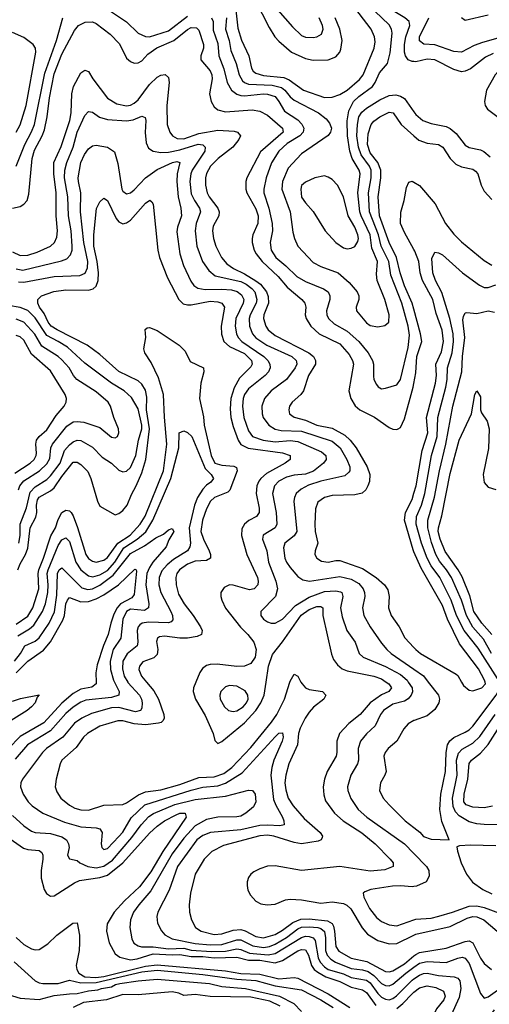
# Model space of a CAD drawing. Header units: inches. Extents: x 990535 to 1117859, y 769386 to 892122.
# Tile 411 of 656: x 1097928 to 1100396, y 798306 to 803480. Entities that reach past the tile are written whole.
import ezdxf

# ---------------------------------------------------------------- set-up
doc = ezdxf.new("R2010")
doc.units = ezdxf.units.IN
doc.header["$MEASUREMENT"] = 0
for name, color, linetype in [('B0799', 7, 'Continuous'), ('B0890', 7, 'Continuous'), ('B1709', 7, 'Continuous'), ('B1800', 7, 'Continuous')]:
    doc.layers.add(name, color=color, linetype=linetype)

msp = doc.modelspace()

# ---------------------------------------------------------------- linework, layer by layer
at = {"layer": 'B0799', "color": 5}
for points, elevation in [([(1098330.1, 800000), (1098330.4, 799989.6), (1098307.2, 799972.8), (1098250, 799961.9), (1098210, 799940.1), (1098150, 799888), (1098054.2, 799785.8), (1097930, 799714.2), (1097870, 799650.8)], 2620), ([(1098426.3, 800000), (1098450.5, 799950), (1098449.3, 799930), (1098410, 799918.6), (1098276.2, 799903.8), (1098250, 799893.5), (1098210, 799867.9), (1098170, 799835.2), (1098090, 799743.8), (1097969.2, 799670), (1097905, 799595)], 2640), ([(1098495.6, 800000), (1098497.2, 799997.2), (1098558.6, 799930), (1098569, 799910), (1098572.6, 799890), (1098570, 799862.4), (1098562.8, 799850), (1098536.1, 799843.9), (1098450, 799865.8), (1098410, 799863.8), (1098304.7, 799835.3), (1098255, 799810), (1098217, 799783), (1098154.8, 799710), (1098068.7, 799650), (1098048.1, 799630), (1097943.5, 799490), (1097934.3, 799470), (1097932.7, 799450), (1097947.1, 799410), (1097973.2, 799370), (1097994, 799350), (1098050, 799311.4), (1098163.2, 799263.2), (1098250, 799238.2), (1098330, 799233.9), (1098348.7, 799228.7), (1098361.5, 799210), (1098356.9, 799150), (1098359.6, 799130), (1098370, 799119.6), (1098390, 799126), (1098450, 799188.6), (1098470, 799210.9), (1098514.1, 799285.9), (1098585.1, 799354.9), (1098830, 799432.4), (1098890, 799447.9), (1098970, 799454.5), (1099010, 799468.3), (1099097.2, 799522.8), (1099270, 799711.4), (1099290, 799730.9), (1099310, 799732.4), (1099312.5, 799710), (1099308.1, 799690), (1099264.4, 799590), (1099253.2, 799550), (1099248.6, 799510), (1099262.6, 799382.6), (1099273.6, 799353.6), (1099309, 799290), (1099317, 799270), (1099317.3, 799250), (1099296.1, 799243.9), (1099230, 799248.1), (1099190, 799245.6), (1099090, 799223.1), (1098931.2, 799208.8), (1098890, 799193.7), (1098858.8, 799170), (1098757.6, 799030), (1098713.3, 798906.7), (1098653.7, 798790), (1098648.5, 798768.5), (1098652.3, 798732.3), (1098672.7, 798692.7), (1098691.3, 798671.3), (1098729.7, 798649.7), (1098850, 798626.7), (1098930, 798618.6), (1098990, 798620.9), (1099070, 798645.8), (1099090, 798644.8), (1099152.9, 798612.9), (1099210, 798604.8), (1099241.4, 798610), (1099270, 798623), (1099330, 798657.6), (1099390, 798702.9), (1099410, 798711.4), (1099450, 798714.4), (1099494.4, 798710), (1099510, 798705.1), (1099529.3, 798689.3), (1099535.9, 798655.9), (1099535.4, 798590), (1099544.7, 798564.7), (1099563.3, 798543.3), (1099587.6, 798527.6), (1099670, 798494.9), (1099730, 798487.4), (1099758.7, 798478.7), (1099790, 798457.8), (1099830, 798415.9), (1099850, 798404.7), (1099870, 798404.2), (1099890, 798412.8), (1099956.8, 798470), (1100000, 798501.6)], 2660), ([(1098593.7, 800000), (1098633.5, 799953.5), (1098657.2, 799910), (1098685.4, 799830), (1098687.5, 799810), (1098682, 799798), (1098672.2, 799787.8), (1098656.8, 799783.2), (1098590, 799774.8), (1098530, 799779.9), (1098470, 799796.6), (1098444, 799796), (1098350, 799768), (1098284.6, 799730), (1098262.7, 799710), (1098224.5, 799655.5), (1098150.2, 799590), (1098140.1, 799570), (1098119.8, 799490), (1098115, 799450), (1098123.3, 799423.3), (1098144.3, 799390), (1098190, 799352.6), (1098217.6, 799337.6), (1098250, 799327.7), (1098290, 799326.8), (1098370, 799352.5), (1098470, 799356.9), (1098490, 799365.1), (1098552, 799408), (1098590, 799423.2), (1098670, 799433.3), (1098770, 799462), (1098870, 799497.6), (1098950, 799502.5), (1099001.1, 799518.9), (1099043.3, 799550), (1099143.3, 799656.7), (1099251.5, 799788.5), (1099280.3, 799830), (1099319.3, 799910), (1099348.7, 800000)], 2680), ([(1099406.5, 800000), (1099411.9, 799990), (1099429.7, 799969.7), (1099450, 799961.4), (1099520.3, 799950), (1099536.6, 799930), (1099526.8, 799910), (1099472.7, 799867.3), (1099450, 799841.3), (1099428.3, 799810), (1099402, 799758), (1099393.1, 799730), (1099388, 799670), (1099343.3, 799570), (1099326.2, 799510), (1099322.4, 799470), (1099326.8, 799433.2), (1099339.9, 799390), (1099365.6, 799350), (1099422.8, 799282.8), (1099507, 799210), (1099519.2, 799190), (1099517.8, 799182.2), (1099512.3, 799170), (1099496.6, 799163.4), (1099410, 799149.3), (1099370, 799156.5), (1099264, 799190), (1099230, 799194.8), (1099190, 799192.5), (1098999, 799141), (1098937.1, 799110), (1098897.6, 799070), (1098850.2, 798990), (1098825.8, 798890), (1098819.4, 798830), (1098821.1, 798790), (1098830.2, 798750), (1098852.9, 798710), (1098882.6, 798690), (1098950, 798672.9), (1098990, 798676.4), (1099050, 798696.1), (1099090, 798698.8), (1099112.5, 798692.5), (1099170, 798662.6), (1099210, 798655.1), (1099270, 798673.6), (1099310, 798696.3), (1099363.5, 798736.5), (1099405.6, 798754.4), (1099450, 798756), (1099545.2, 798745.2), (1099570, 798731.3), (1099577.1, 798717.1), (1099583.2, 798690), (1099588.8, 798610), (1099606.1, 798586.1), (1099670, 798548.9), (1099752.1, 798532.1), (1099850, 798479.2), (1099870, 798477.2), (1099890, 798482.3), (1099950, 798519.9), (1100000, 798560.8)], 2680), ([(1098853.5, 800000), (1098841.2, 799970), (1098839.8, 799950), (1098851.3, 799910), (1098903.5, 799823.5), (1098944.3, 799730), (1098953.5, 799693.5), (1098970, 799677), (1098990, 799687.5), (1099110, 799785.1), (1099169.6, 799850), (1099196.2, 799890), (1099212.7, 799930), (1099223.5, 800000)], 2720), ([(1099854.5, 800000), (1099868.9, 799990), (1099881.9, 799970), (1099868.4, 799950), (1099830, 799932.1), (1099770.6, 799890), (1099717.7, 799830), (1099658.5, 799781.5), (1099609.5, 799730), (1099594.1, 799690), (1099595.6, 799630), (1099591.7, 799610), (1099543.4, 799530), (1099529.6, 799490), (1099523.6, 799450), (1099527.1, 799407.1), (1099535.8, 799375.8), (1099583.3, 799310), (1099627.9, 799270), (1099727.1, 799207.1), (1099797, 799150), (1099875.8, 799070), (1099891, 799050), (1099890.2, 799030), (1099847.2, 799012.8), (1099770, 799005.8), (1099610, 799030.3), (1099410, 799009.9), (1099270, 799033.8), (1099230, 799032.2), (1099190, 799018.8), (1099158, 799002), (1099142.2, 798990), (1099130, 798972.6), (1099123.2, 798950), (1099123.2, 798930), (1099127.1, 798907.1), (1099140.3, 798880.3), (1099170, 798848.5), (1099195, 798835), (1099228.4, 798828.4), (1099270, 798832.7), (1099325.3, 798854.7), (1099350, 798858.5), (1099410, 798855.5), (1099510, 798837.2), (1099570, 798845), (1099630, 798835.7), (1099647.2, 798827.2), (1099668.1, 798808.1), (1099727.9, 798707.9), (1099755.8, 798675.8), (1099810, 798642.3), (1099870, 798624.8), (1099910, 798625.7), (1100000, 798669.3)], 2720), ([(1099970.6, 800000), (1099990.6, 799970), (1099991.7, 799948.3), (1099985, 799930), (1099970, 799911.7), (1099950, 799899.5), (1099890, 799883.1), (1099840.2, 799850), (1099824.8, 799830), (1099797, 799770), (1099750, 799728.3), (1099718.8, 799690), (1099706.9, 799650), (1099708.9, 799590), (1099704.1, 799570), (1099667.8, 799510), (1099650.2, 799450), (1099652.5, 799430), (1099667.6, 799387.6), (1099707, 799330), (1099752, 799290), (1099950.1, 799150), (1100000, 799098.4)], 2740), ([(1097890, 799898.5), (1097932.7, 799912.7), (1098030, 799932.2), (1098020.4, 799919.6), (1098009.4, 799890), (1097991, 799870), (1097967.2, 799850), (1097882.8, 799797.2)], 2580), ([(1100000, 799797.4), (1099970, 799779.8), (1099946.3, 799753.7), (1099910.2, 799690), (1099864.7, 799650), (1099849.3, 799630), (1099842.7, 799610), (1099853.4, 799530), (1099847.2, 799510), (1099824.7, 799470), (1099819.2, 799430), (1099837.6, 799390), (1099870, 799353.8), (1099954, 799270), (1100000, 799235)], 2760), ([(1097890, 799299.1), (1097950, 799244.3), (1097990, 799216.8), (1098010, 799210.1), (1098090, 799204.4), (1098150, 799186.1), (1098173.4, 799170), (1098185, 799150), (1098187.9, 799130), (1098178.8, 799090), (1098190, 799071.3), (1098230, 799062), (1098244.4, 799050), (1098286, 799030), (1098330, 799023.8), (1098370, 799032.1), (1098415.3, 799064.7), (1098517.3, 799182.7), (1098567, 799250), (1098607.4, 799292.6), (1098631.6, 799308.4), (1098743.7, 799356.3), (1098850, 799382.8), (1099010, 799400.1), (1099130, 799431.1), (1099151.3, 799430), (1099166.4, 799410), (1099169.2, 799370), (1099156.6, 799343.4), (1099117, 799310), (1099090, 799295.9), (1099068.8, 799291.2), (1098969.6, 799289.6), (1098910, 799277.6), (1098850, 799243.8), (1098790, 799179.3), (1098730, 799098), (1098617.8, 798902.2), (1098554.4, 798830), (1098526.4, 798790), (1098510.1, 798750), (1098507.2, 798710), (1098517.3, 798650), (1098528.3, 798628.3), (1098550, 798613.5), (1098568.8, 798608.8), (1098630, 798608.3), (1098710, 798598.1), (1098790, 798601.8), (1098830, 798590.8), (1098936.9, 798583.1), (1099010, 798585.6), (1099070, 798598.2), (1099090, 798594.8), (1099135.4, 798575.4), (1099234, 798566), (1099270, 798572.6), (1099410, 798658.2), (1099430, 798664), (1099450, 798663.6), (1099470, 798656.1), (1099481.7, 798641.7), (1099496.6, 798550), (1099507.3, 798527.3), (1099530, 798502.8), (1099550, 798488.8), (1099630, 798467.4), (1099670, 798446.6), (1099750, 798433.6), (1099770, 798419.3), (1099810, 798363.4), (1099830, 798344.6), (1099850, 798333.5), (1099870, 798330.1), (1099890, 798337), (1099908.5, 798351.5), (1099990, 798432.7), (1100000, 798439.6)], 2640), ([(1097830, 799209.4), (1097947.4, 799127.4), (1097970, 799120.5), (1098030, 799114.1), (1098044.2, 799104.2), (1098049.5, 799090), (1098049.6, 799070), (1098040.1, 799010), (1098041.3, 798970), (1098056.6, 798910), (1098068.2, 798888.2), (1098090, 798875), (1098110, 798876), (1098215.4, 798944.6), (1098242.7, 798957.3), (1098350, 798972.3), (1098390, 798985.3), (1098470, 799049.5), (1098610, 799206), (1098650, 799243.1), (1098690, 799270.4), (1098750, 799302.6), (1098770, 799310.9), (1098796.9, 799310), (1098803, 799290), (1098680.1, 799110), (1098617, 799003), (1098557, 798923), (1098479, 798850), (1098425.1, 798790), (1098387.2, 798730), (1098384.1, 798690), (1098398, 798630), (1098430, 798572.3), (1098454.6, 798554.6), (1098510, 798540.1), (1098545.8, 798545.8), (1098630, 798571.6), (1098730, 798566.1), (1098770, 798568.4), (1098830, 798558.1), (1098890, 798557.6), (1098950, 798550.7), (1099070, 798554.7), (1099130, 798537.6), (1099190, 798538.3), (1099270, 798525), (1099310, 798537.2), (1099390, 798588.1), (1099410, 798595.2), (1099430, 798592.4), (1099445.3, 798565.3), (1099462, 798510), (1099476.1, 798490), (1099494.5, 798474.5), (1099536.6, 798450), (1099610, 798426.9), (1099670, 798396.1), (1099730, 798382.4), (1099750, 798368.4), (1099800, 798300)], 2620), ([(1100000, 798924.8), (1099990, 798923.4), (1099930, 798929.2), (1099887.8, 798927.8), (1099774, 798910), (1099742.2, 798897.8), (1099733.7, 798890), (1099736.9, 798870), (1099765.8, 798810), (1099803.3, 798763.3), (1099830, 798741), (1099870, 798723.6), (1099910, 798718.8), (1100000, 798749.7)], 2740), ([(1097910, 798656.9), (1097950, 798620.6), (1097990, 798597.9), (1098010, 798592.7), (1098030, 798594.7), (1098075.8, 798624.2), (1098123.7, 798670), (1098207.9, 798732.1), (1098230, 798734.8), (1098243, 798670), (1098242.5, 798630), (1098241.3, 798590), (1098225.3, 798510), (1098228.4, 798490), (1098239.1, 798470), (1098270.2, 798450), (1098327.4, 798447.4), (1098370, 798451.9), (1098590, 798506.3), (1098650, 798514.7), (1099010, 798481.6), (1099090, 798467.8), (1099190, 798464.6), (1099290, 798440.5), (1099370, 798447.2), (1099390, 798444.5), (1099550, 798361.2), (1099663.9, 798290)], 2580), ([(1097898.2, 798530), (1098010.2, 798430), (1098030, 798419.3), (1098050, 798416.1), (1098130, 798415.1), (1098190, 798432.9), (1098250, 798419.9), (1098330, 798421.5), (1098570, 798477.6), (1098650, 798485.7), (1098890, 798463.4), (1099070, 798438), (1099170, 798431.5), (1099270, 798404.3), (1099410, 798382.8), (1099511.1, 798330), (1099575.4, 798290)], 2560), ([(1097844.4, 798364.4), (1097930, 798339.4), (1098030, 798332.6), (1098110, 798352), (1098190, 798362), (1098230, 798362.5), (1098290, 798376.8), (1098337.9, 798382.1), (1098358.4, 798390), (1098410, 798398.4), (1098431.2, 798410), (1098455, 798415), (1098550.5, 798430.5), (1098650, 798437.9), (1098924.9, 798415.1), (1098990, 798399.8), (1099114.8, 798390), (1099294.4, 798350), (1099368.4, 798310), (1099410, 798268.5)], 2540), ([(1099296.2, 798296.2), (1099243.1, 798323.1), (1099143.2, 798343.2), (1098930, 798347.3), (1098850, 798358.8), (1098790, 798352), (1098764.4, 798364.4), (1098730, 798371.8), (1098550, 798355.6), (1098470, 798357.4), (1098384.7, 798330), (1098263.8, 798316.2), (1098210, 798289.2)], 2540), ([(1099910, 798284.6), (1099941, 798310), (1099990, 798362.1), (1100000, 798369.9)], 2620)]:
    msp.add_lwpolyline(points, dxfattribs=dict(at, elevation=elevation))
at = {"layer": 'B0799', "color": 5, "elevation": 2740}
msp.add_lwpolyline([(1099030, 799982.3), (1099010, 799974.8), (1098986, 799950), (1098979.7, 799930), (1098982.3, 799910), (1099004.1, 799870), (1099025.7, 799850), (1099050, 799845), (1099070, 799848.9), (1099103.4, 799870), (1099120.2, 799890), (1099128.6, 799910), (1099127.7, 799930), (1099113.3, 799953.3), (1099070, 799977.9)], close=True, dxfattribs=at)
at = {"layer": 'B0890', "color": 5}
for points, elevation in [([(1100000, 803259.7), (1099990, 803260.2), (1099970, 803268.7), (1099955.8, 803290), (1099949.9, 803310), (1099950.3, 803350), (1099958.3, 803390), (1099978.9, 803450), (1099975.5, 803470), (1099952.3, 803490), (1099850, 803550.9), (1099766.7, 803630), (1099742.9, 803670), (1099737.8, 803690), (1099742.2, 803710), (1099768.9, 803731.1), (1099856.4, 803763.6), (1099910, 803807.5), (1099930, 803810.8), (1099990, 803795.5), (1100000, 803798.8)], 2840), ([(1099064.1, 803530), (1099075.3, 803435.3), (1099093.2, 803373.2), (1099131.7, 803290), (1099146, 803226), (1099155.7, 803210), (1099170, 803198.7), (1099210, 803186.1), (1099317.1, 803177.1), (1099343.9, 803163.9), (1099419, 803110), (1099530, 803071.7), (1099570, 803072.6), (1099610, 803086.3), (1099650, 803110), (1099713.8, 803166.2), (1099732.9, 803190), (1099790.4, 803330), (1099795.9, 803364.1), (1099793.3, 803390), (1099776.1, 803430), (1099609.6, 803649.6)], 2880), ([(1099014.2, 803490), (1099009.7, 803430), (1099028.8, 803370), (1099038.3, 803318.3), (1099065.8, 803250), (1099081.5, 803190), (1099099.5, 803159.5), (1099109.5, 803149.5), (1099130, 803141.4), (1099255.4, 803135.4), (1099304.1, 803124.1), (1099322.3, 803110), (1099350, 803074.7), (1099370, 803057.3), (1099498, 802990), (1099538.6, 802958.6), (1099556.8, 802936.8), (1099566.4, 802910), (1099562.3, 802890), (1099548.6, 802871.4), (1099410, 802775.2), (1099339.8, 802700.2), (1099308.7, 802630), (1099305.8, 802590), (1099350, 802470.3), (1099364, 802364), (1099371.6, 802330), (1099389.4, 802290), (1099470, 802204.8), (1099510, 802183.4), (1099601.8, 802150), (1099659.9, 802099.9), (1099702.3, 802050), (1099711.1, 802030), (1099710.2, 802010), (1099695.9, 801970), (1099698.8, 801950), (1099750, 801886.5), (1099770, 801872.9), (1099810, 801866.7), (1099846.3, 801873.7), (1099867.6, 801890), (1099869.8, 801930), (1099847.5, 802010), (1099807.2, 802110), (1099802.8, 802142.8), (1099807.8, 802210), (1099779.3, 802279.3), (1099769.7, 802350), (1099722.2, 802450), (1099716.6, 802470), (1099705.8, 802570), (1099717, 802670), (1099711.4, 802690), (1099675.3, 802750), (1099662.4, 802790), (1099650.8, 802870), (1099649.4, 802949.4), (1099658.4, 803001.6), (1099683.2, 803050), (1099710, 803077), (1099782.1, 803130), (1099796.3, 803150), (1099819.2, 803200.8), (1099860.9, 803250), (1099874.8, 803305.2), (1099884.9, 803410), (1099882.8, 803430), (1099870, 803454), (1099719.4, 803599.4)], 2860), ([(1099165.4, 803585.4), (1099238.9, 803438.9), (1099269.5, 803390), (1099290, 803367.4), (1099356.2, 803310), (1099430, 803276.2), (1099470, 803267.5), (1099550, 803269.5), (1099590, 803285), (1099609.9, 803310), (1099615.4, 803324.6), (1099623.3, 803370), (1099611, 803430), (1099585.6, 803490)], 2920), ([(1098390, 803534.8), (1098489, 803469), (1098550, 803409.5), (1098590, 803391.2), (1098610.8, 803390.8), (1098710, 803422), (1098810, 803499.4)], 2840), ([(1099285.4, 803530), (1099362, 803442), (1099410, 803397.6), (1099430, 803388.7), (1099470, 803387), (1099490, 803390.2), (1099515, 803405), (1099522.7, 803430), (1099519.9, 803450), (1099502.6, 803490)], 2940), ([(1097909.2, 802710.8), (1097955.2, 802824.8), (1097989.9, 802890.1), (1098005.3, 802930), (1098061, 803199), (1098121.5, 803370), (1098155.3, 803490)], 2840), ([(1098936.1, 803490), (1098945.4, 803470), (1098945, 803425), (1098970, 803354.9), (1098975.4, 803290), (1099001.3, 803221.3), (1099018.5, 803150), (1099041.3, 803110), (1099069.2, 803089.2), (1099090, 803081.8), (1099110, 803080.1), (1099210, 803091.2), (1099230, 803089.7), (1099270, 803075.9), (1099290, 803051), (1099319.4, 802999.4), (1099390, 802953.6), (1099411, 802931), (1099421.2, 802910), (1099417.9, 802890), (1099401, 802870), (1099333.2, 802830), (1099290, 802789.8), (1099251.1, 802728.9), (1099223.4, 802650), (1099211, 802590), (1099211.4, 802570), (1099236.9, 802490), (1099255.8, 802410), (1099256.1, 802370), (1099245, 802310), (1099249.6, 802270), (1099273.5, 802230), (1099327, 802187), (1099385, 802130), (1099430, 802104.5), (1099525.3, 802065.3), (1099550.1, 802050), (1099558.4, 802030), (1099557.8, 802010), (1099540.1, 801950), (1099541.9, 801930), (1099550.8, 801910), (1099581.4, 801881.4), (1099650, 801844.1), (1099710.6, 801790), (1099759.2, 801730), (1099783, 801690), (1099788.1, 801670), (1099787.3, 801607.3), (1099790.2, 801590), (1099803.1, 801563.1), (1099811.3, 801551.3), (1099830, 801540.9), (1099850, 801543.2), (1099910, 801560.9), (1099928.9, 801590), (1099970, 801758.4), (1099977.2, 801822.8), (1099969, 801870), (1099936.3, 801990), (1099878.4, 802138.4), (1099867.9, 802210), (1099828.1, 802290), (1099813.3, 802350), (1099766.8, 802470), (1099761, 802570), (1099775.1, 802650), (1099775.8, 802690), (1099767.2, 802710), (1099722.1, 802770), (1099708.8, 802810), (1099700.7, 802870), (1099703.6, 802930), (1099710.8, 802969.2), (1099726, 802994), (1099750, 803014.6), (1099821.1, 803058.9), (1099870, 803081.8), (1099905.2, 803085.2), (1099930, 803079.1), (1099950, 803066.6), (1100000, 802996.4)], 2840), ([(1097890, 802490.1), (1097930, 802498.4), (1097950, 802510.2), (1097966.5, 802530), (1097976.2, 802563.8), (1097993.8, 802750), (1098006.2, 802793.8), (1098046.9, 802870), (1098057.8, 802902.2), (1098072, 802970), (1098083.9, 803070), (1098110, 803196.3), (1098150, 803299.8), (1098216.5, 803423.5), (1098236.7, 803450), (1098272.1, 803467.9), (1098310, 803468.4), (1098330, 803460.1), (1098404.2, 803404.2), (1098453, 803353), (1098490, 803278.5), (1098510, 803260.9), (1098530, 803252.6), (1098550, 803253.2), (1098570, 803264.1), (1098601.7, 803298.3), (1098648.4, 803331.6), (1098738.6, 803370), (1098810, 803429.2), (1098830, 803438.3), (1098857.1, 803437.1), (1098870, 803425.8), (1098894.2, 803350), (1098893.9, 803330), (1098880.3, 803290), (1098880.6, 803270), (1098930, 803210.9), (1098938.2, 803190), (1098939.6, 803170), (1098925.6, 803090), (1098934.4, 803050), (1098950, 803022.2), (1098970, 803006.4), (1099010, 802996.8), (1099150, 803005.8), (1099190, 803000.3), (1099230, 802978.9), (1099309.6, 802910), (1099312.2, 802890), (1099194.3, 802785.7), (1099122.2, 802650), (1099117, 802630), (1099116.6, 802590), (1099121.2, 802570), (1099170, 802486.2), (1099181, 802450), (1099179.4, 802410), (1099153.7, 802350), (1099149.6, 802330), (1099149.6, 802310), (1099160.8, 802270), (1099171, 802250), (1099203.1, 802210), (1099286.4, 802130), (1099334.6, 802074.6), (1099410.2, 802010), (1099427, 801990), (1099431.5, 801970), (1099429, 801930), (1099432.9, 801910), (1099457.8, 801870), (1099502.1, 801830), (1099610, 801777.2), (1099660.5, 801720.5), (1099677.2, 801690), (1099682.5, 801670), (1099658.7, 801530), (1099669.2, 801490), (1099690.5, 801450.5), (1099715.5, 801430), (1099792.5, 801392.5), (1099870, 801337.1), (1099890, 801328.2), (1099910, 801326.2), (1099917.6, 801330), (1099930, 801337.8), (1099950, 801383.1), (1099996.5, 801550), (1100000, 801569.1)], 2820), ([(1097910, 802888.8), (1097930, 802928), (1097962.9, 803030), (1098012.7, 803310), (1098011.2, 803330), (1097999.6, 803350), (1097950, 803385.9), (1097890, 803413.7)], 2860), ([(1097890, 802260.9), (1097930, 802241.4), (1097970, 802243.4), (1098020.6, 802259.4), (1098089.8, 802290), (1098111.3, 802308.7), (1098123.4, 802336.6), (1098127.5, 802370), (1098120.3, 802450), (1098120.1, 802570), (1098106.7, 802670), (1098108, 802730), (1098146.8, 802813.2), (1098191.5, 802950), (1098198.5, 802990), (1098202.2, 803090), (1098210.6, 803129.4), (1098250, 803200.7), (1098270, 803215.5), (1098290, 803207.6), (1098312.7, 803170), (1098390, 803067.5), (1098437.8, 803037.8), (1098490, 803027.3), (1098510, 803030.9), (1098530, 803041.1), (1098550, 803059.1), (1098610, 803140.1), (1098650, 803177.7), (1098670, 803189.4), (1098692.6, 803192.6), (1098710, 803175.8), (1098714.2, 803150), (1098701, 803030), (1098703.7, 802930), (1098716.3, 802890), (1098731, 802870), (1098755.7, 802855.7), (1098790, 802854.4), (1098870, 802882.5), (1098970, 802900.2), (1099054.7, 802894.7), (1099072, 802890), (1099087.8, 802870), (1099079.3, 802850), (1099048.1, 802810), (1098970.6, 802750), (1098931.1, 802710), (1098910, 802672), (1098904.5, 802650), (1098905, 802610), (1098913.9, 802570), (1098924, 802550), (1098969.1, 802490), (1098977.2, 802470), (1098974.6, 802450), (1098945.5, 802394.5), (1098941.5, 802370), (1098947.3, 802330), (1098959.4, 802290), (1098988.1, 802230), (1099016.7, 802196.7), (1099052.5, 802172.5), (1099110, 802144.7), (1099170, 802108.5), (1099193.4, 802090), (1099224.5, 802050), (1099234.1, 802025.9), (1099235.6, 801990), (1099211.3, 801930), (1099209.3, 801910), (1099221.9, 801870), (1099234.8, 801850), (1099270, 801820.7), (1099448.4, 801730), (1099471.5, 801710), (1099482.5, 801690), (1099483.4, 801670), (1099445.4, 801610), (1099419.8, 801530), (1099406.2, 801510), (1099360.2, 801470), (1099346.2, 801450), (1099341.8, 801430), (1099346.5, 801410), (1099371.2, 801391.2), (1099430, 801376.4), (1099490, 801350.4), (1099570, 801333.7), (1099636.2, 801296.2), (1099665.7, 801270), (1099696.6, 801230), (1099754.9, 801130), (1099767.7, 801090), (1099766.6, 801053.4), (1099758, 801030), (1099747.1, 801010), (1099727.7, 800992.3), (1099690, 800983.9), (1099570, 800979.9), (1099530, 800969.2), (1099495.6, 800944.4), (1099482.4, 800910), (1099478.5, 800830), (1099481.7, 800790), (1099495.5, 800730), (1099480.8, 800690), (1099479, 800670), (1099489, 800650), (1099514.3, 800634.3), (1099549.6, 800629.6), (1099590, 800638.7), (1099610, 800637.7), (1099730, 800597), (1099802.4, 800550), (1099846.1, 800510), (1099863.7, 800483.7), (1099870.1, 800450), (1099866, 800390), (1099879.7, 800350), (1099922.3, 800290), (1099952.3, 800232.3), (1100000, 800181)], 2780), ([(1097910, 802170.9), (1097944.6, 802164.6), (1098147.7, 802212.3), (1098176, 802224), (1098195.9, 802244.1), (1098203.7, 802270), (1098204.2, 802290), (1098198.5, 802370), (1098185.3, 802450), (1098181.8, 802550), (1098163.3, 802650), (1098165.7, 802690), (1098175.7, 802730), (1098209.3, 802810), (1098230, 802890), (1098270, 802975.9), (1098290, 802997.3), (1098310, 802995), (1098348.1, 802968.1), (1098390, 802955.3), (1098490, 802948.2), (1098525.2, 802954.8), (1098570, 802972.4), (1098586.8, 802966.8), (1098591.2, 802951.2), (1098588.1, 802888.1), (1098593.1, 802833.1), (1098605, 802805), (1098629.5, 802789.5), (1098670, 802782.6), (1098710, 802784.3), (1098770, 802796), (1098866.9, 802826.9), (1098890, 802823.5), (1098903.5, 802810), (1098900.4, 802790), (1098835.1, 802690), (1098827.7, 802670), (1098822.4, 802630), (1098830, 802565.8), (1098847.2, 802530), (1098873.9, 802490), (1098878.2, 802470), (1098856.3, 802410), (1098851, 802370), (1098859.9, 802290), (1098888.4, 802210), (1098922, 802162), (1098954.6, 802134.6), (1099090, 802104.3), (1099119.2, 802090), (1099148.3, 802068.3), (1099163.3, 802050), (1099174.6, 802010), (1099171.7, 801990), (1099140.1, 801930), (1099134.4, 801910), (1099135.6, 801870), (1099152, 801830), (1099170, 801808.8), (1099227.1, 801770), (1099358, 801710), (1099380.4, 801690), (1099382.1, 801682.1), (1099384.2, 801670), (1099375.5, 801650), (1099329.5, 801590), (1099249.4, 801530), (1099214.1, 801490), (1099201, 801450), (1099202, 801410), (1099207.9, 801390), (1099237.1, 801350), (1099270, 801328.3), (1099301.8, 801321.8), (1099410, 801317.4), (1099570, 801265.5), (1099612.1, 801230), (1099647.9, 801170), (1099663.4, 801130), (1099662.8, 801110), (1099658.1, 801101.9), (1099636.3, 801083.7), (1099510, 801055.8), (1099446.3, 801033.7), (1099406.8, 801013.2), (1099381.9, 800990), (1099372, 800970), (1099369, 800950), (1099383.9, 800790), (1099371.3, 800768.7), (1099321.6, 800730), (1099314.2, 800705.8), (1099322.4, 800650), (1099330.1, 800630), (1099350, 800601.5), (1099390, 800554), (1099416.7, 800536.7), (1099450.7, 800530.7), (1099610, 800553.6), (1099670, 800540.7), (1099710, 800518.4), (1099733.7, 800490), (1099741.1, 800470), (1099741.6, 800450), (1099730.1, 800390), (1099737.2, 800350), (1099769.5, 800290), (1099830, 800204.5), (1099857.2, 800170), (1099880.1, 800150), (1100000, 800067.4)], 2760), ([(1100000, 801959.1), (1099991.6, 801990), (1099950, 802082.5), (1099927.5, 802150), (1099908.5, 802230), (1099870.1, 802310.1), (1099819.3, 802450), (1099811.3, 802550), (1099826.2, 802650), (1099826.1, 802690), (1099810, 802730), (1099770, 802779.9), (1099756.3, 802823.7), (1099758.8, 802881.3), (1099774.7, 802930), (1099790, 802947.4), (1099821, 802970), (1099870, 802995), (1099890.1, 802990.1), (1099933.6, 802930), (1100000, 802870.1)], 2820), ([(1097922.4, 802102.4), (1097950, 802101.5), (1098110, 802130.1), (1098244.8, 802135.2), (1098271.8, 802148.2), (1098284.3, 802175.7), (1098287, 802210), (1098264.8, 802310), (1098248.3, 802470), (1098249.5, 802570), (1098236.4, 802630), (1098236.2, 802650), (1098249.6, 802730), (1098268.4, 802771.6), (1098290, 802802.2), (1098310, 802817.5), (1098330, 802821), (1098390.2, 802810.2), (1098425.5, 802785.5), (1098444.7, 802724.7), (1098465.5, 802590), (1098470, 802579.6), (1098490, 802565.2), (1098510, 802571.1), (1098530, 802586.2), (1098588.6, 802650), (1098650, 802692.7), (1098731.5, 802730), (1098754.4, 802734.4), (1098770.1, 802730.1), (1098756.5, 802670), (1098754.1, 802630), (1098760.7, 802550), (1098775.5, 802490), (1098778.1, 802450), (1098757.5, 802390), (1098754.8, 802365.2), (1098770.6, 802250), (1098788.5, 802188.5), (1098826.7, 802106.7), (1098843.8, 802083.8), (1098864, 802070), (1098902.8, 802062.8), (1098990, 802064.8), (1099041, 802061), (1099071.7, 802051.7), (1099094.1, 802034.1), (1099105.3, 802010), (1099103.4, 801990), (1099064.8, 801910), (1099060.8, 801870), (1099067.1, 801830), (1099076.9, 801810), (1099095.9, 801790), (1099211.6, 801710), (1099231.9, 801690), (1099243.1, 801670), (1099244.8, 801650), (1099235.7, 801630), (1099218, 801610), (1099130, 801540.8), (1099110, 801510.7), (1099103, 801490), (1099099.1, 801450), (1099105.4, 801390), (1099130, 801319.2), (1099151.7, 801290), (1099207.2, 801270), (1099270, 801261.5), (1099350, 801269.8), (1099390, 801263.9), (1099513.6, 801210), (1099536.6, 801190), (1099538, 801170), (1099525.1, 801150), (1099472.1, 801107.9), (1099430, 801092.2), (1099370, 801086.7), (1099330, 801077), (1099290, 801055.3), (1099266.7, 801030), (1099257.5, 800990), (1099276.1, 800890), (1099279.3, 800830), (1099270.1, 800809.9), (1099208.3, 800771.7), (1099204.1, 800750), (1099227.3, 800690), (1099236.2, 800630), (1099275, 800530), (1099282.8, 800490), (1099272.1, 800450), (1099195.3, 800370), (1099196.1, 800350), (1099210.3, 800330), (1099230, 800316.3), (1099250, 800308.8), (1099270, 800309.5), (1099310, 800329.5), (1099377.7, 800402.3), (1099450, 800446.1), (1099530, 800474.8), (1099590, 800479.7), (1099614.6, 800474.6), (1099622, 800470), (1099625.9, 800450), (1099614.7, 800390), (1099622.6, 800342.6), (1099648.3, 800270), (1099690.9, 800210), (1099711.9, 800150), (1099732.9, 800130), (1099850, 800081.5), (1099930, 800038.7), (1099963.9, 800010), (1099970.6, 800000)], 2740), ([(1100000, 802273.1), (1099950, 802361.5), (1099929.5, 802410), (1099931.4, 802468.6), (1099949, 802530), (1099961.1, 802598.9), (1099973.7, 802626.3), (1099990, 802632.3), (1100000, 802626.5)], 2780), ([(1097917.8, 800590), (1097930, 800620.8), (1097958.3, 800670), (1097970, 800702.9), (1097984, 800810), (1098013, 800867), (1098018.9, 800890), (1098017.1, 800930), (1098022, 800958), (1098030, 800971.2), (1098090, 801004.6), (1098110, 801020.6), (1098150, 801080.5), (1098210, 801154.7), (1098230, 801154.8), (1098250, 801143.6), (1098286, 801106), (1098301.9, 801070), (1098336.4, 800950), (1098350, 800924.6), (1098430, 800878.8), (1098450, 800885.7), (1098470, 800901.3), (1098493, 800930), (1098515, 800985), (1098540.1, 801030), (1098570, 801098.6), (1098591.7, 801170), (1098609.6, 801330), (1098595.2, 801430), (1098596.3, 801496.3), (1098590, 801532.7), (1098570, 801564.4), (1098550, 801581.7), (1098450, 801631.3), (1098350, 801720.1), (1098282.5, 801770), (1098124.3, 801850), (1098093, 801870), (1098078.6, 801890), (1098057.1, 801937.1), (1098032.6, 801970), (1098023.2, 801990), (1098022.7, 802010), (1098042.9, 802030), (1098108, 802052), (1098170, 802060.5), (1098290, 802059.3), (1098313.5, 802066.5), (1098330, 802080.5), (1098340.1, 802110), (1098341.7, 802150), (1098335.7, 802210), (1098317.6, 802290), (1098317, 802350), (1098332.6, 802487.4), (1098350, 802523.7), (1098370, 802542.4), (1098390, 802530.4), (1098435.5, 802435.5), (1098450, 802417.7), (1098470, 802407), (1098490, 802412.1), (1098510, 802426.4), (1098590, 802516.2), (1098611.5, 802531.5), (1098623.4, 802523.4), (1098630.1, 802510.1), (1098653.7, 802270), (1098662.7, 802230), (1098704.2, 802124.2), (1098765.1, 802010), (1098787.9, 801987.9), (1098810, 801981.7), (1098830, 801981.6), (1098930, 802001.5), (1098970, 801997.4), (1098990.2, 801990), (1099004.2, 801970), (1098986.3, 801870), (1098987.9, 801827.9), (1099000.8, 801790), (1099030, 801762.9), (1099110, 801725.6), (1099146.4, 801690), (1099149.3, 801670), (1099143.1, 801656.9), (1099082.7, 801597.3), (1099055.1, 801544.9), (1099037.7, 801490), (1099034.8, 801434.8), (1099038.6, 801390), (1099050, 801342.2), (1099075.8, 801270), (1099090, 801248.8), (1099128.6, 801228.6), (1099310, 801204), (1099350.3, 801190), (1099350.2, 801170), (1099323.8, 801150), (1099224.9, 801095.1), (1099196.2, 801070), (1099185.3, 801054.7), (1099174.6, 801030), (1099171.2, 800990), (1099187.4, 800912.6), (1099186.8, 800890), (1099173.1, 800870), (1099131.7, 800848.3), (1099110.1, 800830), (1099095.3, 800804.7), (1099093.3, 800770), (1099122.5, 800670), (1099177.1, 800550), (1099182, 800530), (1099179.6, 800510), (1099161.2, 800490), (1099135.1, 800484.9), (1099050, 800509.5), (1099030, 800511), (1099003, 800497), (1098985.9, 800470), (1098985.1, 800450), (1098990.6, 800430), (1099010, 800388.4), (1099088, 800288), (1099126.7, 800250), (1099158.1, 800210), (1099171, 800170), (1099165.8, 800130), (1099143.3, 800096.7), (1099110, 800083), (1099070, 800081.5), (1098966.6, 800093.4), (1098930, 800092.4), (1098910, 800086.8), (1098888.2, 800071.8), (1098874.2, 800050), (1098853.5, 800000)], 2720), ([(1097923.7, 800730), (1097930.7, 800769.3), (1097930.8, 800830), (1097964.3, 800915.7), (1097983, 800997), (1098010, 801026.3), (1098070, 801063.5), (1098090, 801083.9), (1098141.3, 801150), (1098164, 801216), (1098190, 801246.5), (1098210, 801262.3), (1098230, 801270.1), (1098250, 801269.1), (1098310, 801233.7), (1098360.8, 801180.8), (1098410, 801150.2), (1098450, 801112.6), (1098470, 801104.4), (1098490, 801108.1), (1098510, 801126.5), (1098537.7, 801190), (1098552.1, 801270), (1098569.3, 801330), (1098569.9, 801349.9), (1098550, 801435.3), (1098515.7, 801495.7), (1098476.8, 801530), (1098410.5, 801570.5), (1098270, 801674.6), (1098179.7, 801759.7), (1098131.1, 801790), (1098070, 801820.3), (1098010, 801914.2), (1097970, 801952.9), (1097930, 801968.4), (1097870, 801979)], 2740), ([(1097921, 801010), (1097928.4, 801031.6), (1097950, 801056.6), (1098033, 801110), (1098070, 801146.6), (1098086.1, 801173.9), (1098091.5, 801230), (1098100.1, 801250), (1098175.9, 801344.1), (1098210, 801366.4), (1098230, 801369.1), (1098264.9, 801364.9), (1098350, 801337.1), (1098410, 801286.2), (1098430, 801282.3), (1098441.7, 801290), (1098449.8, 801310), (1098446.6, 801330), (1098422.9, 801390), (1098406.2, 801450), (1098393, 801470), (1098330, 801524.5), (1098229, 801589), (1098210.6, 801610.6), (1098187.8, 801650), (1098150, 801692.5), (1098130, 801710.8), (1098044.7, 801764.7), (1098007.1, 801827.1), (1097950, 801890.3), (1097910, 801905.9)], 2760), ([(1097910, 800303.3), (1097970, 800346.5), (1097997.4, 800390), (1098028.9, 800490), (1098025.4, 800570), (1098028.7, 800590), (1098054, 800650), (1098091.5, 800768.5), (1098116.2, 800810), (1098130, 800853.6), (1098150, 800890.1), (1098170, 800903.2), (1098190, 800899), (1098198.6, 800890), (1098210, 800872.6), (1098232.5, 800812.5), (1098275.6, 800670), (1098290, 800648.5), (1098310, 800634.6), (1098330, 800629.7), (1098370, 800640.3), (1098390, 800655), (1098444.1, 800730), (1098508.1, 800771.9), (1098561.6, 800830), (1098588.3, 800871.7), (1098683.2, 801110), (1098701.6, 801250), (1098688.4, 801391.6), (1098683.2, 801510), (1098657.8, 801597.8), (1098619.6, 801679.6), (1098586.5, 801730), (1098580.4, 801750), (1098590.7, 801810.7), (1098588.1, 801851.9), (1098598.9, 801861.1), (1098610, 801863.1), (1098650, 801847.5), (1098766.5, 801770), (1098798.2, 801738.2), (1098823.5, 801683.5), (1098893.4, 801650), (1098896.5, 801630), (1098879.8, 801570), (1098873.1, 801490), (1098893.7, 801393.7), (1098897.8, 801350), (1098933.6, 801190), (1098954, 801150), (1098990, 801138.8), (1099053.8, 801133.8), (1099067, 801127), (1099071.1, 801110), (1099032.3, 801007.7), (1099021.8, 800998.2), (1098951.5, 800970), (1098930.1, 800950), (1098910.1, 800910), (1098889.1, 800850.9), (1098880.8, 800790), (1098893.4, 800750), (1098923.6, 800690), (1098930.7, 800670), (1098930.9, 800650), (1098910, 800638.5), (1098850, 800634.9), (1098810, 800618.8), (1098768.5, 800590), (1098754.2, 800570), (1098749.1, 800550), (1098750.1, 800510), (1098762.1, 800462.1), (1098792.7, 800410), (1098840.3, 800350), (1098878.3, 800290), (1098887, 800270), (1098883.5, 800250), (1098860.2, 800239.8), (1098810, 800229.7), (1098769.6, 800229.6), (1098690, 800240.7), (1098663.3, 800236.7), (1098651.6, 800230), (1098647.1, 800212.9), (1098654.6, 800170), (1098650, 800144.7), (1098632.7, 800127.3), (1098574.7, 800105.3), (1098557, 800083), (1098554.7, 800065.3), (1098568, 800030), (1098593.7, 800000)], 2680), ([(1097903.1, 801096.9), (1097982.7, 801150), (1098003.7, 801170), (1098015, 801190), (1098016.9, 801203.1), (1098012.9, 801250), (1098016.3, 801270), (1098030.2, 801289.8), (1098070, 801325.9), (1098119.9, 801400.1), (1098161.6, 801450), (1098172, 801470), (1098173.3, 801490), (1098167.9, 801510), (1098090, 801635.2), (1097990, 801722.3), (1097950, 801796.4), (1097930, 801813.6), (1097910, 801821.4)], 2780), ([(1097917.6, 800242.4), (1097980.2, 800279.8), (1098001.9, 800298.1), (1098047.3, 800370), (1098063.7, 800410), (1098076.6, 800470), (1098078.5, 800510), (1098073.2, 800570), (1098077, 800590), (1098130, 800717.3), (1098150, 800747.3), (1098170, 800757.1), (1098190, 800737.6), (1098222.7, 800630), (1098248.8, 800590), (1098290, 800557.5), (1098313.2, 800553.2), (1098350, 800562.5), (1098390, 800586.1), (1098428.8, 800630), (1098475.1, 800704.9), (1098544.8, 800750), (1098590.4, 800789.6), (1098628.1, 800850), (1098722.9, 801070), (1098765.1, 801230), (1098766.7, 801310), (1098790, 801319.5), (1098810, 801311.4), (1098832.3, 801290), (1098902.5, 801122.5), (1098933.7, 801090), (1098946.3, 801070), (1098931.8, 801050), (1098910, 801035), (1098890, 801013.1), (1098863.4, 800970), (1098847.5, 800930), (1098819.4, 800810), (1098825.4, 800730), (1098822.2, 800710), (1098809.3, 800690), (1098736.3, 800643.7), (1098703.5, 800616.5), (1098676, 800584), (1098660.3, 800550), (1098660.1, 800510), (1098670.1, 800470), (1098723.3, 800370), (1098731.9, 800350), (1098733.8, 800326.2), (1098724.6, 800315.4), (1098710, 800311.3), (1098605.6, 800314.4), (1098571.5, 800308.5), (1098560.1, 800299.9), (1098550.9, 800289.1), (1098545.3, 800270), (1098548.7, 800210), (1098545.4, 800190), (1098492.1, 800147.9), (1098470.9, 800110), (1098467.9, 800070), (1098477.8, 800030), (1098495.6, 800000)], 2660), ([(1100000, 800684.7), (1099995.3, 800695.3), (1099950, 800850), (1099955.7, 800890), (1099990, 800959.4), (1100000, 800992)], 2780), ([(1097900.1, 800110), (1097931.8, 800150), (1097955.2, 800190), (1098010, 800215.4), (1098030, 800232), (1098083.5, 800310), (1098110.6, 800369.4), (1098123.1, 800456.9), (1098126.7, 800570), (1098135.6, 800590), (1098150, 800599.4), (1098254.6, 800494.6), (1098286.1, 800486.1), (1098310, 800489.8), (1098350, 800508.9), (1098418.7, 800561.3), (1098510, 800675.1), (1098584.2, 800715.8), (1098643.2, 800756.8), (1098683.6, 800776.4), (1098710, 800799.3), (1098730, 800806.3), (1098738.7, 800790), (1098712.3, 800747.7), (1098697.6, 800710), (1098628.6, 800630), (1098610, 800602.2), (1098596.8, 800570), (1098590.4, 800510), (1098607, 800410), (1098605.8, 800390), (1098583.9, 800376.1), (1098510, 800382), (1098488.9, 800370), (1098469.7, 800330), (1098459.6, 800230), (1098419.7, 800170), (1098402.9, 800110), (1098405.6, 800065.6), (1098421.5, 800010), (1098426.3, 800000)], 2640), ([(1097910, 800048.8), (1097970.8, 800109.2), (1098053.3, 800166.7), (1098090, 800210.7), (1098155.4, 800324.6), (1098163.4, 800350), (1098170.9, 800410), (1098178.5, 800430), (1098190, 800443.2), (1098250, 800421.2), (1098290, 800423.6), (1098330, 800436.5), (1098370, 800458), (1098447.1, 800510), (1098532.4, 800592.4), (1098540.5, 800590), (1098542.8, 800582.8), (1098530, 800459.2), (1098517.5, 800442.5), (1098457.3, 800410), (1098440.8, 800390), (1098423.4, 800356.6), (1098406.5, 800310), (1098392.3, 800250), (1098367.7, 800192.3), (1098335.7, 800090), (1098328.9, 800048.9), (1098330.1, 800000)], 2620), ([(1099223.5, 800000), (1099236.4, 800083.6), (1099256.3, 800143.7), (1099310, 800211.9), (1099407.9, 800352.1), (1099450, 800380.8), (1099490, 800396.6), (1099510, 800397.2), (1099521.8, 800390), (1099521.5, 800350), (1099567.1, 800147.1), (1099577.9, 800117.9), (1099597.7, 800090), (1099623.2, 800070), (1099650, 800059.4), (1099790, 800031.1), (1099830, 800017), (1099854.5, 800000)], 2720), ([(1099348.7, 800000), (1099350, 800003.9), (1099370, 800040.5), (1099390, 800030.4), (1099406.5, 800000)], 2680)]:
    msp.add_lwpolyline(points, dxfattribs=dict(at, elevation=elevation))
at = {"layer": 'B0890', "color": 5, "elevation": 2880}
msp.add_lwpolyline([(1099530, 802659.3), (1099479.1, 802650), (1099430, 802627.3), (1099410, 802609), (1099406, 802590), (1099410, 802548), (1099430, 802517.1), (1099470, 802472.7), (1099534.3, 802370), (1099590, 802310.3), (1099630, 802281.5), (1099650, 802275.6), (1099670, 802279), (1099690, 802288.9), (1099705, 802315), (1099708.3, 802330), (1099705.5, 802350), (1099690.3, 802390), (1099655.2, 802450), (1099630, 802549.6), (1099598.5, 802610), (1099570, 802640.4), (1099550, 802653.3)], close=True, dxfattribs=at)
at = {"layer": 'B1709', "color": 5}
for points, elevation in [([(1100000, 799235), (1100031.2, 799211.2), (1100050, 799189), (1100090, 799173.8), (1100186, 799170), (1100146.6, 799266.6), (1100137, 799330), (1100142.3, 799410), (1100165.8, 799530), (1100169.9, 799630), (1100177.2, 799670), (1100188.8, 799691.2), (1100210, 799709.1), (1100270, 799736.4), (1100290, 799748.2), (1100310, 799768), (1100432.3, 799930), (1100444.4, 799955.6), (1100448.6, 799990), (1100445.2, 800000)], 2760), ([(1100075.3, 800000), (1100129.3, 799930), (1100134, 799910), (1100131.8, 799890), (1100110, 799856.4), (1100070, 799822.3), (1100001.7, 799798.3), (1100000, 799797.4)], 2760), ([(1100250.1, 800000), (1100261.1, 799981.1), (1100290, 799957.1), (1100310, 799953), (1100357.6, 799970), (1100375.9, 799990), (1100373.8, 800000)], 2780), ([(1100469.6, 799250.4), (1100369.1, 799250.9), (1100330, 799254.9), (1100290, 799265.7), (1100237.5, 799297.5), (1100218.5, 799318.5), (1100206.4, 799346.4), (1100203, 799390), (1100226.9, 799510), (1100224.6, 799590), (1100233.5, 799626.5), (1100253.3, 799646.7), (1100310, 799677.8), (1100346.3, 799713.7), (1100426.8, 799830)], 2740), ([(1100413.2, 799346.8), (1100370, 799339), (1100310, 799342.8), (1100274.9, 799354.9), (1100261.5, 799370), (1100264.2, 799410), (1100283.8, 799490), (1100290, 799571.8), (1100302.1, 799590), (1100350, 799626.1), (1100390, 799671.1), (1100452.4, 799767.6)], 2720), ([(1100430, 799138.6), (1100296.7, 799143.3), (1100240.3, 799139.7), (1100225.5, 799134.5), (1100228.4, 799111.6), (1100248.2, 799050), (1100276.9, 798990), (1100307.4, 798947.4), (1100361.7, 798910), (1100410, 798886.8)], 2760), ([(1100000, 799098.4), (1100066.2, 799030), (1100078.2, 799010), (1100080.4, 798979.6), (1100064.4, 798950), (1100013.3, 798926.7), (1100000, 798924.8)], 2740), ([(1100000, 798749.7), (1100010, 798753.2), (1100090, 798759.1), (1100131.5, 798770), (1100203.5, 798790), (1100290, 798822.2), (1100330, 798823.4), (1100370, 798814.6), (1100450, 798785.1)], 2740), ([(1100000, 798669.3), (1100010, 798674.2), (1100190, 798715.4), (1100279.7, 798759.7), (1100310, 798767.9), (1100330, 798766.8), (1100367.9, 798750), (1100485.5, 798650)], 2720), ([(1100000, 798560.8), (1100010, 798568.9), (1100030, 798579.1), (1100170, 798600.7), (1100270, 798637.2), (1100290, 798639.2), (1100310, 798628.8), (1100349.3, 798549.3), (1100370, 798520.8), (1100408.6, 798488.6)], 2680), ([(1100000, 798501.6), (1100030, 798523.5), (1100070, 798531.6), (1100170, 798526.6), (1100230, 798549.2), (1100253.7, 798553.7), (1100270, 798548.8), (1100290, 798521), (1100350, 798363), (1100370, 798339.5), (1100390, 798346), (1100439.3, 798380.7)], 2660), ([(1100000, 798439.6), (1100030, 798460.4), (1100050, 798468.4), (1100070, 798469.7), (1100130, 798458.6), (1100211.3, 798451.3), (1100230, 798443.9), (1100240.6, 798430), (1100247.4, 798390), (1100238.3, 798341.7), (1100195.2, 798250), (1100193.1, 798210), (1100203.3, 798170), (1100213.3, 798150), (1100230, 798129.5), (1100250, 798116.2), (1100270, 798110.1), (1100290, 798110.6), (1100310, 798120.1), (1100330, 798140.9), (1100363.3, 798196.7), (1100423.2, 798276.8)], 2640), ([(1100000, 798369.9), (1100030, 798393), (1100070, 798404), (1100114.7, 798394.7), (1100155, 798375), (1100163.7, 798350), (1100156.9, 798330), (1100117.9, 798282.1), (1100103.2, 798250), (1100102.8, 798202.8), (1100130, 798119.1), (1100150, 798077.1), (1100172.8, 798052.8), (1100226.1, 798026.1), (1100270, 798014.9), (1100290, 798017), (1100310, 798026.4), (1100330, 798046.2), (1100416.7, 798190)], 2620)]:
    msp.add_lwpolyline(points, dxfattribs=dict(at, elevation=elevation))
at = {"layer": 'B1800', "color": 5}
for points, elevation in [([(1100490, 803396.7), (1100359.8, 803360.2), (1100316.2, 803343.8), (1100250, 803310.4), (1100210, 803313.8), (1100110, 803347.3), (1100051.3, 803351.3), (1100028.6, 803368.6), (1100028.8, 803390), (1100078.8, 803490)], 2820), ([(1100390, 803503.3), (1100270, 803475.3), (1100249.9, 803489.9)], 2780), ([(1100416.6, 803303.4), (1100375.9, 803284.1), (1100297.9, 803222.1), (1100270, 803209.4), (1100250, 803206.8), (1100210, 803217.8), (1100110, 803269.9), (1100070, 803272.5), (1100010, 803259.2), (1100000, 803259.7)], 2840), ([(1100000, 802996.4), (1100010, 802982.3), (1100046.5, 802950), (1100090, 802934.7), (1100170, 802918.4), (1100190, 802909), (1100221.8, 802881.8), (1100270, 802820.5), (1100290, 802808.5), (1100350, 802796.6), (1100367.6, 802787.6), (1100400.2, 802760.2)], 2840), ([(1100000, 802870.1), (1100026.3, 802846.3), (1100070, 802831.1), (1100130, 802825), (1100151.1, 802811.1), (1100190.8, 802750.8), (1100220.3, 802720.3), (1100250, 802706.8), (1100310, 802694.5), (1100324.4, 802684.4), (1100335.1, 802670), (1100354.1, 802610), (1100370, 802579.1), (1100410, 802536.2)], 2820), ([(1100000, 802626.5), (1100030, 802609.1), (1100112, 802512), (1100165.5, 802410), (1100210, 802353.4), (1100250, 802312.7), (1100370, 802214.3), (1100410, 802190.9)], 2780), ([(1100000, 800992), (1100011.7, 801030), (1100042.7, 801217.3), (1100072.7, 801310), (1100067, 801390), (1100114.2, 801570), (1100118.4, 801610), (1100114.7, 801670), (1100145.5, 801734.5), (1100155.6, 801790), (1100149.1, 801849.1), (1100116.3, 801936.3), (1100099.4, 802010), (1100045.1, 802110), (1100033.7, 802150), (1100026, 802210), (1100004.7, 802264.7), (1100000, 802273.1)], 2780), ([(1100438.9, 800018.9), (1100337.4, 800177.4), (1100264.4, 800270), (1100223.2, 800350), (1100195.6, 800430), (1100135.5, 800550), (1100090.7, 800610.7), (1100070.2, 800650), (1100040.6, 800730), (1100012.1, 800830), (1100012.9, 800870), (1100039.6, 800930), (1100058.2, 800990), (1100093.1, 801190), (1100122.1, 801290), (1100126.3, 801390), (1100167.9, 801550), (1100174.6, 801590), (1100177.1, 801650), (1100201.1, 801730), (1100208.8, 801790), (1100205.7, 801830), (1100188.2, 801910), (1100146.3, 802046.3), (1100112.8, 802110), (1100099.9, 802150), (1100094.2, 802225.8), (1100110, 802258), (1100130, 802255.3), (1100150, 802245.5), (1100255.6, 802150), (1100345, 802085), (1100370, 802073.8), (1100390, 802072.3), (1100430, 802087.3)], 2760), ([(1100000, 801569.1), (1100010, 801623.8), (1100016.1, 801710), (1100040.8, 801790), (1100035.2, 801830), (1100000, 801959.1)], 2820), ([(1100407.9, 800150), (1100365.1, 800225.1), (1100310, 800289), (1100276.2, 800350), (1100250.7, 800430), (1100197.3, 800550), (1100171.8, 800590), (1100134.7, 800634.7), (1100115.1, 800670), (1100092.2, 800732.2), (1100074, 800810), (1100073.7, 800850), (1100108.8, 800971.2), (1100133.7, 801110), (1100168.3, 801250), (1100204.6, 801450), (1100251.6, 801630), (1100255, 801710), (1100267.6, 801810), (1100257.7, 801902.3), (1100259.8, 801920.2), (1100270, 801939.5), (1100278.9, 801941.1), (1100330, 801936.1), (1100390, 801950.2), (1100424.2, 801944.2)], 2740), ([(1100410.2, 800250), (1100356.1, 800310), (1100315.5, 800370), (1100293.5, 800453.5), (1100253.2, 800553.2), (1100233.3, 800590), (1100165.1, 800685.1), (1100137.3, 800750), (1100127.9, 800790), (1100129, 800811), (1100146.9, 800873.1), (1100190, 801096.1), (1100238.5, 801270), (1100302.3, 801410), (1100320.9, 801510), (1100330, 801530.4), (1100350, 801498.8), (1100350.8, 801430.8), (1100355.1, 801415.1), (1100384.7, 801370), (1100395.7, 801330), (1100392.8, 801227.2), (1100364.3, 801090), (1100368.8, 801048.8), (1100390, 801023.3), (1100430, 801012.1)], 2720), ([(1100373.8, 800000), (1100371.8, 800010), (1100338.6, 800070), (1100240.3, 800200.3), (1100176, 800330), (1100150, 800402.4), (1100038.4, 800598.4), (1100000, 800684.7)], 2780), ([(1100000, 800181), (1100010, 800170.2), (1100034.9, 800150), (1100221.4, 800041.4), (1100230, 800034.6), (1100250.1, 800000)], 2780), ([(1100000, 800067.4), (1100050, 800032.9), (1100075.3, 800000)], 2760)]:
    msp.add_lwpolyline(points, dxfattribs=dict(at, elevation=elevation))
at = {"layer": 'B1800', "color": 5, "elevation": 2860}
msp.add_lwpolyline([(1100510, 803246), (1100490, 803243.2), (1100463.2, 803230), (1100427.8, 803190), (1100381.5, 803110), (1100370.3, 803050), (1100374.6, 803030), (1100387, 803010), (1100470, 802946.8), (1100490, 802938.8), (1100510, 802946), (1100554.2, 802985.8), (1100642, 803038), (1100654, 803050), (1100656.9, 803070), (1100648.2, 803090), (1100594.3, 803154.3), (1100568.7, 803210), (1100549.7, 803230)], close=True, dxfattribs=at)

doc.saveas('drawing.dxf')
